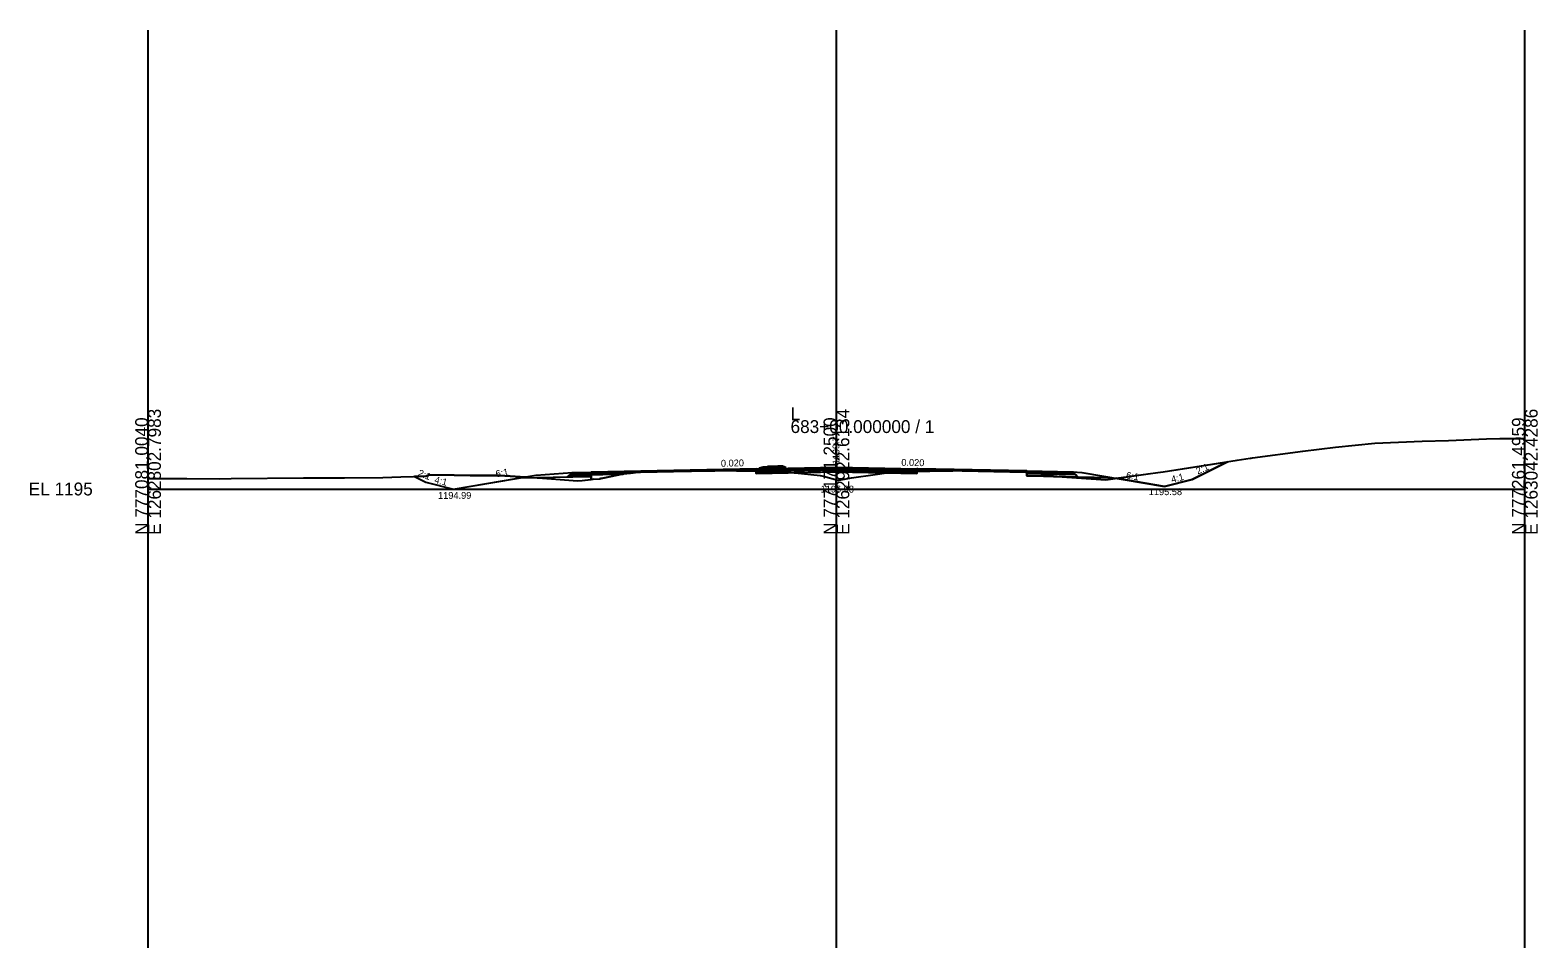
# Model space of a CAD drawing. Extents: x -41 to 1262860, y -100 to 777489.
# Drawn here: x 974.3 to 1302.8, y 115 to 315 of the extents above; entities that cross this region are included whole.
import ezdxf

# ---------------------------------------------------------------- set-up
doc = ezdxf.new("R2010")
doc.units = 0
for name, color, linetype in [('Exist Cross Section Cell', 7, 'Continuous'), ('Exist XS Center Line Elevation Label', 7, 'Continuous'), ('Exist XS Ground Line', 7, 'Continuous'), ('Prop CMT Pvmt Course 1', 7, 'Continuous'), ('Prop CMT Pvmt Surface', 7, 'Continuous'), ('Prop CMT Shld Paved Course 1', 7, 'Continuous'), ('Prop CMT Shld Paved Course 2', 7, 'Continuous'), ('Prop CMT Shld Paved Course 4', 7, 'Continuous'), ('Prop CMT Subgrade Earthwork', 7, 'Continuous'), ('Prop Conc Curb and Gutter', 7, 'Continuous'), ('Prop Conc Island Cover', 7, 'Continuous'), ('Prop XS Ditch Standard Text', 7, 'Continuous'), ('Prop XS Earthwork Shape', 7, 'Continuous'), ('Prop XS Exc Vertical Line 1', 7, 'Continuous'), ('Prop XS Exc Vertical Line 2', 7, 'Continuous'), ('Prop XS Exc Vertical Line 3', 7, 'Continuous'), ('Prop XS Finish Grade', 7, 'Continuous'), ('Prop XS Hydro Elevations', 7, 'Continuous'), ('Prop XS SE Text', 7, 'Continuous'), ('Prop XS Side Slope Text', 7, 'Continuous'), ('Scratch_Level_4', 7, 'Continuous'), ('Scratch_Level_6', 7, 'Continuous')]:
    doc.layers.add(name, color=color, linetype=linetype)

msp = doc.modelspace()

# ---------------------------------------------------------------- linework, layer by layer
at = {"layer": 'Exist Cross Section Cell'}
for p, q in [((1150, 215), (1150, 230)), ((1000, 215), (1150, 215)), ((1150, 215), (1300, 215))]:
    msp.add_line(p, q, dxfattribs=at)
at = {"layer": 'Exist XS Ground Line'}
msp.add_lwpolyline([(1000, 217.29), (1002.44, 217.29), (1008.47, 217.3), (1015.51, 217.25), (1018.12, 217.26), (1033.89, 217.42), (1037.71, 217.43), (1042.84, 217.45), (1051.15, 217.5), (1055.07, 217.65), (1060.58, 217.78), (1060.75, 217.86), (1061.23, 218.1), (1066.69, 218), (1070.21, 217.96), (1076.05, 217.95), (1076.64, 217.91), (1080.01, 217.72), (1085.95, 217.39), (1089.8, 217.08), (1093.55, 216.75), (1094.61, 216.88), (1097.01, 217.11), (1098.42, 217.24), (1098.67, 217.26), (1099.1, 217.35), (1103.6, 218.28), (1105.15, 218.46), (1107.24, 218.71), (1109.99, 218.88), (1110.73, 218.93), (1113.34, 218.95), (1123.5, 219.04), (1132.86, 218.9), (1135.31, 218.86), (1138.54, 218.71), (1139.29, 218.68), (1140.98, 218.53), (1146.49, 217.95), (1147.19, 217.78), (1150.32, 216.9), (1150.53, 216.94), (1151.74, 217.17), (1153.28, 217.45), (1158.44, 218.16), (1161.35, 218.58), (1164.4, 218.75), (1165.35, 218.8), (1175.34, 218.99), (1177.39, 219.03), (1187.77, 218.84), (1189.62, 218.8), (1190.15, 218.77), (1193.28, 218.54), (1194.15, 218.38), (1196.95, 217.85), (1197.39, 217.76), (1198.11, 217.72), (1205.49, 217.25), (1208.73, 217.03), (1217.96, 218.3), (1220.04, 218.58), (1221.18, 218.74), (1237.33, 221.28), (1240.16, 221.72), (1240.35, 221.75), (1240.67, 221.79), (1251.63, 223.27), (1258.76, 224.14), (1267.34, 224.97), (1277.63, 225.46), (1283.37, 225.58), (1291.65, 225.9), (1294.56, 226), (1296.65, 226.03), (1300, 226.02)], dxfattribs=at)
at = {"layer": 'Prop CMT Pvmt Course 1'}
for p, q in [((1132.5, 219.17), (1150, 219.52)), ((1150, 219.52), (1167.5, 219.17))]:
    msp.add_line(p, q, dxfattribs=at)
for points in [[(1096.55, 218.7), (1096.55, 218.45), (1096.55, 218.45), (1132.5, 219.17), (1132.5, 219.42), (1132.5, 219.42), (1096.55, 218.7), (1096.55, 218.7), (1096.55, 218.7)], [(1191.5, 218.94), (1191.5, 218.94), (1167.76, 219.41), (1167.76, 219.41), (1167.76, 219.41), (1167.51, 219.42), (1167.5, 219.42), (1167.5, 219.42), (1167.5, 219.17), (1167.51, 219.17), (1167.76, 219.16), (1167.76, 219.16), (1167.76, 219.16), (1191.5, 218.69), (1191.5, 218.94)]]:
    msp.add_lwpolyline(points, dxfattribs=at)
at = {"layer": 'Prop CMT Pvmt Surface'}
for p, q in [((1092.42, 218.62), (1096.55, 218.7)), ((1096.55, 218.7), (1132.5, 219.42)), ((1132.5, 219.42), (1150, 219.77)), ((1150, 219.77), (1167.5, 219.42)), ((1167.5, 219.42), (1191.5, 218.94)), ((1191.5, 218.94), (1201.5, 218.74))]:
    msp.add_line(p, q, dxfattribs=at)
at = {"layer": 'Prop CMT Shld Paved Course 1'}
for p, q in [((1191.5, 218.94), (1191.5, 218.94)), ((1191.5, 218.94), (1191.5, 218.94)), ((1191.5, 218.94), (1191.5, 218.69)), ((1191.5, 218.69), (1191.5, 218.69)), ((1191.5, 218.69), (1201.76, 218.48)), ((1195.5, 218.86), (1195.5, 218.86)), ((1201.76, 218.48), (1201.5, 218.74))]:
    msp.add_line(p, q, dxfattribs=at)
msp.add_lwpolyline([(1092.42, 218.62), (1096.55, 218.7), (1096.55, 218.7), (1096.55, 218.45), (1092.17, 218.36), (1092.17, 218.36), (1092.17, 218.36), (1092.42, 218.62), (1092.55, 218.62)], dxfattribs=at)
at = {"layer": 'Prop CMT Shld Paved Course 2'}
for p, q in [((1097.01, 218.46), (1096.55, 218.45)), ((1096.55, 218.45), (1096.55, 218.45)), ((1096.55, 218.45), (1096.55, 218.45)), ((1096.55, 218.45), (1096.55, 218.12)), ((1096.55, 218.12), (1097.01, 218.13)), ((1096.55, 218.12), (1096.55, 218.12)), ((1098.42, 218.49), (1097.01, 218.46)), ((1097.01, 218.13), (1098.42, 218.15)), ((1098.67, 218.49), (1098.42, 218.49)), ((1098.42, 218.49), (1098.42, 218.49)), ((1098.42, 218.15), (1098.67, 218.16)), ((1098.42, 218.15), (1098.42, 218.15)), ((1099.1, 218.5), (1098.67, 218.49)), ((1098.67, 218.16), (1099.1, 218.17)), ((1103.6, 218.59), (1099.1, 218.5)), ((1099.1, 218.5), (1099.1, 218.5)), ((1099.1, 218.5), (1099.1, 218.5)), ((1099.1, 218.5), (1099.1, 218.5)), ((1099.1, 218.17), (1103.49, 218.26)), ((1099.1, 218.17), (1099.1, 218.17)), ((1099.1, 218.17), (1099.1, 218.17)), ((1099.1, 218.17), (1099.1, 218.17)), ((1103.49, 218.26), (1103.6, 218.28)), ((1103.49, 218.26), (1103.49, 218.26)), ((1103.49, 218.26), (1103.49, 218.26)), ((1103.49, 218.26), (1103.49, 218.26)), ((1105.15, 218.62), (1103.6, 218.59)), ((1103.6, 218.59), (1103.6, 218.59)), ((1103.6, 218.59), (1103.6, 218.59)), ((1103.6, 218.59), (1103.6, 218.59)), ((1103.6, 218.28), (1105.15, 218.46)), ((1103.6, 218.28), (1103.6, 218.28)), ((1107.24, 218.66), (1105.15, 218.62)), ((1105.15, 218.46), (1106.77, 218.65)), ((1105.15, 218.62), (1105.15, 218.62)), ((1105.15, 218.46), (1105.15, 218.46)), ((1106.77, 218.65), (1107.24, 218.66)), ((1106.77, 218.65), (1106.77, 218.65)), ((1109.99, 218.72), (1107.24, 218.66)), ((1107.24, 218.66), (1109.99, 218.72)), ((1107.24, 218.66), (1107.24, 218.66)), ((1107.24, 218.66), (1107.24, 218.66)), ((1110.73, 218.73), (1109.99, 218.72)), ((1109.99, 218.72), (1110.73, 218.73)), ((1109.99, 218.72), (1109.99, 218.72)), ((1109.99, 218.72), (1109.99, 218.72)), ((1113.34, 218.79), (1110.73, 218.73)), ((1110.73, 218.73), (1113.34, 218.79)), ((1123.5, 218.99), (1113.34, 218.79)), ((1113.34, 218.79), (1123.5, 218.99)), ((1113.34, 218.79), (1113.34, 218.79)), ((1113.34, 218.79), (1113.34, 218.79)), ((1132.5, 219.17), (1123.5, 218.99)), ((1123.5, 218.99), (1124.85, 219.02)), ((1123.5, 218.99), (1123.5, 218.99)), ((1123.5, 218.99), (1123.5, 218.99)), ((1123.5, 218.99), (1123.5, 218.99)), ((1124.85, 219.02), (1124.85, 219.02)), ((1124.85, 219.02), (1124.85, 219.02)), ((1124.85, 219.02), (1132.5, 218.91)), ((1132.5, 218.84), (1150, 219.19)), ((1132.5, 218.91), (1132.5, 219.17)), ((1132.5, 219.17), (1132.5, 219.17)), ((1132.5, 219.17), (1132.5, 219.17)), ((1132.5, 218.91), (1132.5, 218.84)), ((1132.5, 218.91), (1132.5, 218.91)), ((1150, 219.19), (1167.5, 218.84)), ((1167.5, 218.85), (1167.5, 219.17)), ((1167.5, 219.17), (1167.5, 219.17)), ((1167.5, 219.17), (1167.5, 219.17)), ((1167.5, 219.17), (1167.51, 219.17)), ((1167.5, 218.85), (1167.5, 218.84)), ((1167.51, 218.85), (1167.5, 218.85)), ((1167.5, 218.85), (1167.5, 218.85)), ((1167.51, 219.17), (1167.76, 219.16)), ((1167.76, 218.85), (1167.51, 218.85)), ((1167.76, 219.16), (1167.76, 219.16)), ((1167.76, 219.16), (1175.34, 219.01)), ((1175.34, 218.99), (1167.76, 218.85)), ((1167.76, 218.85), (1167.76, 218.85)), ((1175.34, 219.01), (1175.34, 219.01)), ((1175.34, 219.01), (1175.34, 219.01)), ((1175.34, 219.01), (1177.39, 218.97)), ((1175.81, 219), (1175.34, 218.99)), ((1175.34, 218.99), (1175.34, 218.99)), ((1175.34, 218.99), (1175.34, 218.99)), ((1177.39, 218.97), (1175.81, 219)), ((1175.81, 219), (1175.81, 219)), ((1187.77, 218.76), (1177.39, 218.97)), ((1177.39, 218.97), (1177.39, 218.97)), ((1177.39, 218.97), (1177.39, 218.97)), ((1177.39, 218.97), (1187.77, 218.76)), ((1189.62, 218.73), (1187.77, 218.76)), ((1187.77, 218.76), (1187.77, 218.76)), ((1187.77, 218.76), (1187.77, 218.76)), ((1187.77, 218.76), (1189.62, 218.73)), ((1190.15, 218.72), (1189.62, 218.73)), ((1189.62, 218.73), (1190.15, 218.72)), ((1191.17, 218.7), (1190.15, 218.72)), ((1190.15, 218.72), (1190.15, 218.72)), ((1190.15, 218.72), (1190.15, 218.72)), ((1190.15, 218.72), (1191.5, 218.69)), ((1191.5, 218.67), (1191.17, 218.7)), ((1191.17, 218.7), (1191.17, 218.7)), ((1191.5, 218.69), (1191.5, 218.69)), ((1191.5, 218.69), (1191.5, 218.69)), ((1191.5, 218.69), (1191.5, 218.36)), ((1191.5, 218.69), (1191.5, 218.69)), ((1191.5, 218.69), (1191.5, 218.67)), ((1191.5, 218.67), (1191.5, 218.67)), ((1191.5, 218.36), (1191.5, 218.36)), ((1191.5, 218.36), (1202.1, 218.14)), ((1202.1, 218.14), (1201.76, 218.48))]:
    msp.add_line(p, q, dxfattribs=at)
msp.add_lwpolyline([(1092.17, 218.36), (1096.55, 218.45), (1096.55, 218.45), (1096.55, 218.12), (1091.83, 218.02), (1091.83, 218.02), (1091.83, 218.02), (1092.17, 218.36), (1092.17, 218.36)], dxfattribs=at)
at = {"layer": 'Prop CMT Shld Paved Course 4'}
for p, q in [((1097.01, 217.11), (1096.55, 217.07)), ((1097.01, 217.11), (1098.42, 217.24)), ((1098.67, 217.26), (1098.42, 217.24)), ((1099.1, 217.35), (1098.67, 217.26)), ((1103.49, 218.26), (1099.1, 217.35)), ((1132.5, 218.84), (1132.5, 218.38)), ((1132.5, 218.38), (1150, 218.73)), ((1150, 218.73), (1167.5, 218.38)), ((1167.5, 218.84), (1167.5, 218.38)), ((1191.5, 218.36), (1191.5, 218.36)), ((1191.5, 218.36), (1191.5, 218.36)), ((1191.5, 218.36), (1191.5, 217.9)), ((1191.5, 217.9), (1209.78, 217.53)), ((1202.56, 217.68), (1202.1, 218.14))]:
    msp.add_line(p, q, dxfattribs=at)
msp.add_lwpolyline([(1091.83, 218.02), (1096.55, 218.12), (1096.55, 218.12), (1096.55, 217.66), (1091.36, 217.55), (1091.36, 217.55), (1091.36, 217.55), (1091.83, 218.02), (1091.83, 218.02), (1091.83, 218.02), (1091.83, 218.02)], dxfattribs=at)
at = {"layer": 'Prop CMT Subgrade Earthwork'}
for p, q in [((1096.55, 217.66), (1080.67, 217.34)), ((1096.55, 217.66), (1096.55, 217.07)), ((1132.5, 218.38), (1132.5, 218.91)), ((1132.5, 218.38), (1150, 218.73)), ((1167.5, 218.38), (1150, 218.73)), ((1167.5, 218.85), (1167.5, 218.38)), ((1191.5, 218.67), (1191.5, 217.9)), ((1191.5, 217.9), (1209.78, 217.53))]:
    msp.add_line(p, q, dxfattribs=at)
at = {"layer": 'Prop Conc Curb and Gutter'}
for p, q in [((1133.25, 219.43), (1133.26, 219.6)), ((1133.25, 219.43), (1133.25, 219.43)), ((1133.25, 219.43), (1133.25, 219.31)), ((1135.01, 219.43), (1133.25, 219.43)), ((1133.25, 219.43), (1133.25, 219.43)), ((1133.25, 219.31), (1133.25, 219.31)), ((1133.25, 219.31), (1135.01, 219.31)), ((1133.26, 219.6), (1134.01, 219.85)), ((1133.26, 219.6), (1133.26, 219.6)), ((1134.01, 219.85), (1135.01, 219.87)), ((1134.01, 219.85), (1134.01, 219.85)), ((1135.01, 219.87), (1135.01, 219.43)), ((1135.01, 219.31), (1135.01, 219.43)), ((1135.01, 219.43), (1135.01, 219.43)), ((1135.01, 219.31), (1135.01, 219.31)), ((1135.01, 219.31), (1135.01, 219.31)), ((1138.23, 219.97), (1137.23, 219.99)), ((1137.23, 219.99), (1137.23, 219.55)), ((1138.99, 219.55), (1137.23, 219.55)), ((1137.23, 219.55), (1137.23, 219.42)), ((1137.23, 219.55), (1137.23, 219.55)), ((1137.23, 219.42), (1137.23, 219.42)), ((1137.23, 219.42), (1138.99, 219.42)), ((1138.98, 219.72), (1138.23, 219.97)), ((1138.23, 219.97), (1138.23, 219.97)), ((1138.99, 219.55), (1138.98, 219.72)), ((1138.98, 219.72), (1138.98, 219.72)), ((1138.99, 219.42), (1138.99, 219.55)), ((1138.99, 219.55), (1138.99, 219.55)), ((1138.99, 219.55), (1138.99, 219.55)), ((1138.99, 219.42), (1138.99, 219.42)), ((1138.99, 219.42), (1138.99, 219.42))]:
    msp.add_line(p, q, dxfattribs=at)
at = {"layer": 'Prop Conc Island Cover'}
for p, q in [((1137.23, 219.99), (1135.01, 219.87)), ((1135.01, 219.87), (1135.01, 219.62)), ((1137.23, 219.74), (1135.01, 219.62)), ((1137.23, 219.74), (1137.23, 219.99)), ((1137.23, 219.99), (1137.23, 219.99)), ((1137.23, 219.74), (1137.23, 219.74))]:
    msp.add_line(p, q, dxfattribs=at)
at = {"layer": 'Prop XS Earthwork Shape'}
for points in [[(1217.96, 218.3), (1220.04, 218.58), (1221.18, 218.74), (1235.24, 220.95), (1227.5, 217.08), (1221.5, 215.58), (1210.96, 217.34)], [(1058.08, 217.72), (1060.55, 216.49), (1066.55, 214.99), (1080.67, 217.34), (1082.21, 217.6), (1080.01, 217.72), (1076.64, 217.91), (1076.05, 217.95), (1070.21, 217.96), (1066.69, 218), (1061.23, 218.1), (1060.75, 217.86), (1060.58, 217.78)], [(1085.25, 217.43), (1080.67, 217.34), (1082.21, 217.6)], [(1093.55, 216.75), (1094.61, 216.88), (1096.55, 217.07), (1096.55, 217.66), (1091.36, 217.55), (1085.25, 217.43), (1085.95, 217.39), (1089.8, 217.08)], [(1132.86, 218.9), (1135.31, 218.86), (1138.54, 218.71), (1139.29, 218.68), (1140.79, 218.54), (1132.5, 218.38), (1132.5, 218.91)], [(1150.32, 216.9), (1150.53, 216.94), (1151.74, 217.17), (1153.28, 217.45), (1158.44, 218.16), (1160.89, 218.51), (1150, 218.73), (1140.79, 218.54), (1140.98, 218.53), (1146.49, 217.95), (1147.19, 217.78)], [(1167.5, 218.85), (1167.5, 218.38), (1160.89, 218.51), (1161.35, 218.58), (1164.4, 218.75), (1165.35, 218.8)], [(1196.95, 217.85), (1197.3, 217.78), (1191.5, 217.9), (1191.5, 218.67), (1193.28, 218.54), (1194.15, 218.38)], [(1209.78, 217.53), (1210.96, 217.34), (1208.73, 217.03), (1205.49, 217.25), (1198.11, 217.72), (1197.39, 217.76), (1197.3, 217.78), (1202.56, 217.68)]]:
    msp.add_lwpolyline(points, close=True, dxfattribs=at)
at = {"layer": 'Prop XS Exc Vertical Line 1'}
msp.add_line((1000, 115), (1000, 315), dxfattribs=at)
at = {"layer": 'Prop XS Exc Vertical Line 2'}
msp.add_line((1150, 115), (1150, 315), dxfattribs=at)
at = {"layer": 'Prop XS Exc Vertical Line 3'}
msp.add_line((1300, 115), (1300, 315), dxfattribs=at)
at = {"layer": 'Prop XS Finish Grade'}
for p, q in [((1227.5, 217.08), (1235.24, 220.95)), ((1058.08, 217.72), (1060.55, 216.49)), ((1066.55, 214.99), (1084.55, 217.99)), ((1084.55, 217.99), (1092.42, 218.62)), ((1091.36, 217.55), (1092.42, 218.62)), ((1201.5, 218.74), (1203.5, 218.58)), ((1202.56, 217.68), (1201.5, 218.74)), ((1203.5, 218.58), (1221.5, 215.58)), ((1221.5, 215.58), (1227.5, 217.08)), ((1060.55, 216.49), (1066.55, 214.99))]:
    msp.add_line(p, q, dxfattribs=at)
at = {"layer": 'Scratch_Level_4'}
msp.add_line((1300, 115), (1300, 315), dxfattribs=at)
at = {"layer": 'Scratch_Level_6'}
msp.add_line((1000, 115), (1000, 315), dxfattribs=at)

# ---------------------------------------------------------------- texts
at = {"layer": 'Exist Cross Section Cell'}
for s, p in [('N 777081.0040', (1000, 205)), ('E 1262802.7983', (1002.8, 205)), ('N 777171.2500', (1150, 205)), ('E 1262922.6134', (1152.8, 205)), ('N 777261.4959', (1300, 205)), ('E 1263042.4286', (1302.8, 205))]:
    msp.add_text(s, height=2.8, rotation=90, dxfattribs=at).set_placement(p)
for s, p in [('683+00.000000 / 1', (1140, 227.2)), ('L', (1140, 230)), ('EL 1195', (974, 213.6))]:
    msp.add_text(s, height=2.8, dxfattribs=at).set_placement(p)
at = {"layer": 'Exist XS Center Line Elevation Label'}
msp.add_text('1196.98', height=1.5, dxfattribs=at).set_placement((1146.56, 214.23))
at = {"layer": 'Prop XS Ditch Standard Text'}
for s, p in [('1194.99', (1063.19, 212.85)), ('1195.58', (1218.06, 213.66))]:
    msp.add_text(s, height=1.5, dxfattribs=at).set_placement(p)
at = {"layer": 'Prop XS Hydro Elevations'}
msp.add_text('1199.77', height=1.5, rotation=90, dxfattribs=at).set_placement((1150.65, 220.37))
at = {"layer": 'Prop XS SE Text'}
for rotation, p in [(1.1458, (1124.84, 219.85)), (358.8542, (1164.13, 220.07))]:
    msp.add_text('0.020', height=1.5, rotation=rotation, dxfattribs=at).set_placement(p)
at = {"layer": 'Prop XS Side Slope Text'}
for s, rotation, p in [('2:1', 24.7387, (1228.78, 218.14)), ('2:1', 338.2726, (1058.67, 217.93)), ('4:1', 345.9638, (1062.29, 216.36)), ('6:1', 9.4623, (1075.87, 217.55)), ('6:1', 350.5377, (1213.03, 217.31)), ('4:1', 14.0362, (1223.13, 216.33))]:
    msp.add_text(s, height=1.5, rotation=rotation, dxfattribs=at).set_placement(p)

doc.saveas('drawing.dxf')
